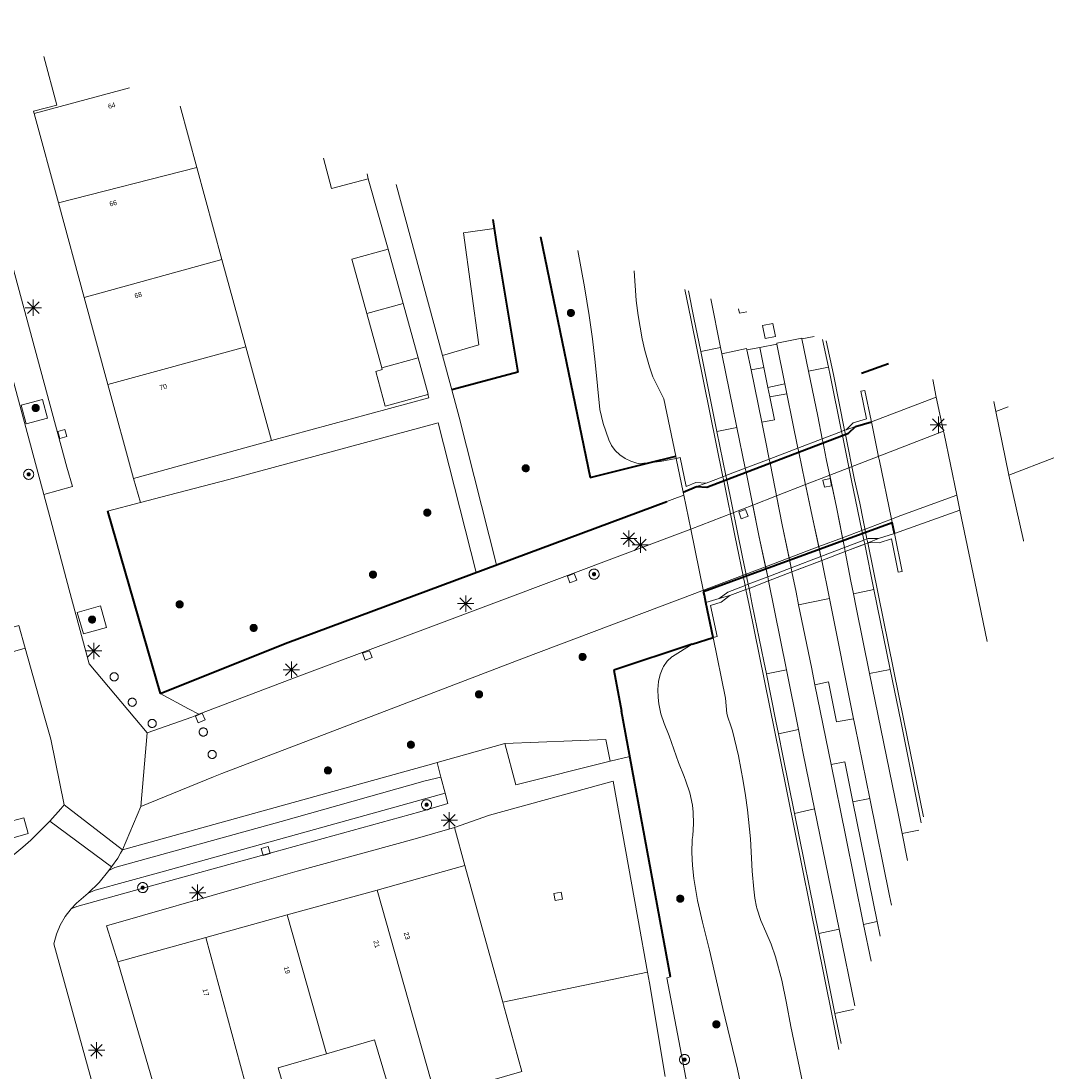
# Model space of a CAD drawing. Header units: metres. Extents: x 135779 to 137489, y 452643 to 455118.
# Tile 489 of 489: x 137425 to 137489, y 454732 to 454796. Entities that reach past the tile are written whole.
import ezdxf
from ezdxf.enums import TextEntityAlignment as Align

# ---------------------------------------------------------------- set-up
doc = ezdxf.new("R2010")
doc.units = ezdxf.units.M
doc.linetypes.add('DGN_Style_4', pattern=[89.853097, 44.898487, -22.449243, 0.056123, -22.449243])
for name, color, linetype, lineweight in [('KTop_BTD_Groenvoorziening', 62, 'Continuous', 13), ('KTop_BTD_Groenvoorziening_gras- en kruidachtigen', 62, 'Continuous', 13), ('KTop_NAR_Huisnummer tijdelijk (t)', 7, 'Continuous', 13), ('KTop_OBD_Brug_dek', 11, 'Continuous', 13), ('KTop_OBD_Brug_landhoofd', 11, 'Continuous', 13), ('KTop_OBW_Overig Plus', 1, 'Continuous', 13), ('KTop_OTD_Gesloten verharding', 15, 'Continuous', 13), ('KTop_OTD_Half verhard', 15, 'Continuous', 13), ('KTop_OTD_Open verharding', 15, 'Continuous', 13), ('KTop_PAL_Afsluitpaal', 222, 'Continuous', 13), ('KTop_PAL_Lichtmast', 40, 'Continuous', 13), ('KTop_PND_Grondvlaksituatie van BAG-pand [tachy]', 1, 'Continuous', 13), ('KTop_PND_Pandscheiding', 40, 'Continuous', 13), ('KTop_PUT_Inspectie- of rioolput', 15, 'Continuous', 13), ('KTop_PUT_Kolk', 15, 'Continuous', 13), ('KTop_SHD_Hek (l)', 15, 'DGN_Style_4', 40), ('KTop_SHD_Muur (l)', 15, 'Continuous', 40), ('KTop_VGO_Boom', 92, 'Continuous', 13), ('KTop_WGD_Fietspad', 40, 'Continuous', 13), ('KTop_WGD_Parkeervlak', 251, 'Continuous', 13), ('KTop_WGD_Rijbaan_Lokale weg', 251, 'Continuous', 13), ('KTop_WGD_Rijbaan_Lokale weg_verkeersdrempel', 40, 'Continuous', 13), ('KTop_WGD_Voetpad', 251, 'Continuous', 13)]:
    doc.layers.add(name, color=color, linetype=linetype, lineweight=lineweight)
doc.styles.add('Style-ROVUCURSIEF', font='ROVUCURSIEF.shx')

# ---------------------------------------------------------------- blocks, each defined once
blk = doc.blocks.new('PAL_Lichtmast')
at = {"layer": 'KTop_PAL_Lichtmast'}
for p, q in [((-0.354, -0.354), (0.354, 0.354)), ((0.354, -0.354), (-0.354, 0.354)), ((0, -0.5), (0, 0.5)), ((-0.5, 0), (0.5, 0))]:
    blk.add_line(p, q, dxfattribs=at)
blk = doc.blocks.new('PAL_Afsluitpaal')
at = {"layer": 'KTop_PAL_Afsluitpaal', "flags": 128}
blk.add_lwpolyline([(0.25, 0), (0.249, 0.026), (0.245, 0.052), (0.238, 0.077), (0.228, 0.102), (0.217, 0.125), (0.202, 0.147), (0.186, 0.167), (0.167, 0.186), (0.147, 0.202), (0.125, 0.217), (0.102, 0.228), (0.077, 0.238), (0.052, 0.245), (0.026, 0.249), (0, 0.25), (-0.026, 0.249), (-0.052, 0.245), (-0.077, 0.238), (-0.102, 0.228), (-0.125, 0.217), (-0.147, 0.202), (-0.167, 0.186), (-0.186, 0.167), (-0.202, 0.147), (-0.217, 0.125), (-0.228, 0.102), (-0.238, 0.077), (-0.245, 0.052), (-0.249, 0.026), (-0.25, 0), (-0.249, -0.026), (-0.245, -0.052), (-0.238, -0.077), (-0.228, -0.102), (-0.217, -0.125), (-0.202, -0.147), (-0.186, -0.167), (-0.167, -0.186), (-0.147, -0.202), (-0.125, -0.217), (-0.102, -0.228), (-0.077, -0.238), (-0.052, -0.245), (-0.026, -0.249), (0, -0.25), (0.026, -0.249), (0.052, -0.245), (0.077, -0.238), (0.102, -0.228), (0.125, -0.217), (0.147, -0.202), (0.167, -0.186), (0.186, -0.167), (0.202, -0.147), (0.217, -0.125), (0.228, -0.102), (0.238, -0.077), (0.245, -0.052), (0.249, -0.026), (0.25, 0)], dxfattribs=at)
blk = doc.blocks.new('PUT_Inspectie-_of_rioolput')
at = {"layer": 'KTop_PUT_Inspectie- of rioolput', "flags": 128}
for points in [[(0.31, 0), (0.308, 0.032), (0.303, 0.064), (0.294, 0.095), (0.283, 0.126), (0.268, 0.155), (0.25, 0.182), (0.23, 0.207), (0.207, 0.23), (0.182, 0.25), (0.154, 0.268), (0.126, 0.283), (0.095, 0.294), (0.064, 0.303), (0.032, 0.308), (0, 0.309), (-0.032, 0.308), (-0.064, 0.303), (-0.096, 0.294), (-0.126, 0.283), (-0.155, 0.268), (-0.182, 0.25), (-0.207, 0.23), (-0.23, 0.207), (-0.25, 0.182), (-0.268, 0.154), (-0.283, 0.126), (-0.294, 0.095), (-0.303, 0.064), (-0.308, 0.032), (-0.309, 0), (-0.308, -0.032), (-0.303, -0.064), (-0.294, -0.096), (-0.283, -0.126), (-0.268, -0.155), (-0.25, -0.182), (-0.23, -0.207), (-0.207, -0.23), (-0.182, -0.25), (-0.155, -0.268), (-0.126, -0.283), (-0.096, -0.294), (-0.064, -0.303), (-0.032, -0.308), (0, -0.309), (0.032, -0.308), (0.064, -0.303), (0.095, -0.294), (0.126, -0.283), (0.155, -0.268), (0.182, -0.25), (0.207, -0.23), (0.23, -0.207), (0.25, -0.182), (0.268, -0.155), (0.283, -0.126), (0.294, -0.096), (0.303, -0.064), (0.308, -0.032), (0.31, 0)], [(0.095, 0), (0.094, 0.009), (0.092, 0.019), (0.09, 0.029), (0.086, 0.038), (0.082, 0.047), (0.076, 0.055), (0.07, 0.063), (0.063, 0.07), (0.055, 0.076), (0.047, 0.082), (0.038, 0.086), (0.029, 0.09), (0.019, 0.092), (0.009, 0.094), (0, 0.094), (-0.01, 0.094), (-0.02, 0.092), (-0.029, 0.09), (-0.039, 0.086), (-0.048, 0.082), (-0.056, 0.076), (-0.064, 0.07), (-0.071, 0.063), (-0.077, 0.055), (-0.082, 0.047), (-0.087, 0.038), (-0.09, 0.029), (-0.093, 0.019), (-0.094, 0.009), (-0.095, 0), (-0.094, -0.01), (-0.093, -0.02), (-0.09, -0.029), (-0.087, -0.039), (-0.082, -0.048), (-0.077, -0.056), (-0.071, -0.064), (-0.064, -0.071), (-0.056, -0.077), (-0.047, -0.082), (-0.039, -0.087), (-0.029, -0.09), (-0.02, -0.093), (-0.01, -0.094), (0, -0.095), (0.009, -0.094), (0.019, -0.093), (0.029, -0.09), (0.038, -0.087), (0.047, -0.082), (0.055, -0.077), (0.063, -0.071), (0.07, -0.064), (0.076, -0.056), (0.082, -0.047), (0.086, -0.039), (0.09, -0.029), (0.092, -0.02), (0.094, -0.01), (0.095, 0)], [(0.035, 0), (0.034, 0.003), (0.034, 0.007), (0.033, 0.01), (0.031, 0.014), (0.03, 0.017), (0.028, 0.02), (0.026, 0.023), (0.023, 0.026), (0.02, 0.028), (0.017, 0.03), (0.014, 0.031), (0.01, 0.033), (0.007, 0.034), (0.003, 0.034), (0, 0.034), (-0.004, 0.034), (-0.007, 0.034), (-0.011, 0.033), (-0.014, 0.031), (-0.018, 0.03), (-0.021, 0.028), (-0.023, 0.026), (-0.026, 0.023), (-0.028, 0.02), (-0.03, 0.017), (-0.032, 0.014), (-0.033, 0.01), (-0.034, 0.007), (-0.035, 0.003), (-0.035, 0), (-0.035, -0.004), (-0.034, -0.007), (-0.033, -0.011), (-0.032, -0.014), (-0.03, -0.018), (-0.028, -0.021), (-0.026, -0.023), (-0.023, -0.026), (-0.021, -0.028), (-0.017, -0.03), (-0.014, -0.032), (-0.011, -0.033), (-0.007, -0.034), (-0.004, -0.035), (0, -0.035), (0.003, -0.035), (0.007, -0.034), (0.01, -0.033), (0.014, -0.032), (0.017, -0.03), (0.02, -0.028), (0.023, -0.026), (0.026, -0.023), (0.028, -0.021), (0.03, -0.017), (0.031, -0.014), (0.033, -0.011), (0.034, -0.007), (0.034, -0.004), (0.035, 0)], [(0.01, 0.02), (0.007, 0.02), (0.005, 0.021), (0.003, 0.022), (0.001, 0.022), (-0.001, 0.022), (-0.004, 0.022), (-0.006, 0.021), (-0.008, 0.02), (-0.01, 0.019), (-0.012, 0.018), (-0.014, 0.017), (-0.016, 0.015), (-0.017, 0.013), (-0.019, 0.012), (-0.02, 0.009), (-0.021, 0.007), (-0.022, 0.005), (-0.022, 0.003), (-0.022, 0.001), (-0.022, -0.001), (-0.022, -0.004), (-0.022, -0.006), (-0.021, -0.008), (-0.02, -0.01), (-0.019, -0.012), (-0.017, -0.014), (-0.016, -0.016), (-0.014, -0.017), (-0.012, -0.019), (-0.01, -0.02), (-0.008, -0.021), (-0.006, -0.022), (-0.003, -0.022), (-0.001, -0.022), (0.001, -0.022), (0.003, -0.022), (0.005, -0.022), (0.008, -0.021), (0.01, -0.02), (0.012, -0.019), (0.014, -0.017), (0.015, -0.016), (0.017, -0.014), (0.018, -0.012), (0.02, -0.01), (0.02, -0.008), (0.021, -0.006), (0.022, -0.003), (0.022, -0.001), (0.022, 0.001), (0.022, 0.003), (0.021, 0.005), (0.02, 0.008), (0.019, 0.01), (0.018, 0.012), (0.017, 0.014), (0.015, 0.015), (0.013, 0.017), (0.012, 0.018), (0.01, 0.02)]]:
    blk.add_lwpolyline(points, dxfattribs=at)
blk = doc.blocks.new('PUT_Kolk')
at = {"layer": 'KTop_PUT_Kolk', "flags": 128}
blk.add_lwpolyline([(0.225, -0.225), (0.225, 0.225), (-0.225, 0.225), (-0.225, -0.225), (0.225, -0.225)], dxfattribs=at)
blk = doc.blocks.new('VGO_Boom')
at = {"layer": 'KTop_VGO_Boom', "flags": 128}
for points in [[(0.215, 0), (0.214, 0.022), (0.21, 0.045), (0.204, 0.066), (0.196, 0.087), (0.186, 0.108), (0.174, 0.126), (0.16, 0.144), (0.144, 0.16), (0.126, 0.174), (0.107, 0.186), (0.087, 0.196), (0.066, 0.204), (0.045, 0.21), (0.022, 0.214), (-0.001, 0.215), (-0.023, 0.214), (-0.045, 0.21), (-0.067, 0.204), (-0.088, 0.196), (-0.108, 0.186), (-0.127, 0.174), (-0.144, 0.16), (-0.16, 0.144), (-0.174, 0.126), (-0.187, 0.107), (-0.197, 0.087), (-0.205, 0.066), (-0.211, 0.045), (-0.214, 0.022), (-0.215, -0.001), (-0.214, -0.023), (-0.211, -0.045), (-0.205, -0.067), (-0.197, -0.088), (-0.187, -0.108), (-0.174, -0.127), (-0.16, -0.144), (-0.144, -0.16), (-0.127, -0.174), (-0.108, -0.187), (-0.088, -0.197), (-0.067, -0.205), (-0.045, -0.211), (-0.023, -0.214), (0, -0.215), (0.022, -0.214), (0.045, -0.211), (0.066, -0.205), (0.087, -0.197), (0.108, -0.187), (0.126, -0.174), (0.144, -0.16), (0.16, -0.144), (0.174, -0.127), (0.186, -0.108), (0.196, -0.088), (0.204, -0.067), (0.21, -0.045), (0.214, -0.023), (0.215, -0.001)], [(0.155, 0), (0.154, 0.016), (0.152, 0.032), (0.147, 0.048), (0.142, 0.063), (0.134, 0.078), (0.125, 0.091), (0.115, 0.104), (0.104, 0.115), (0.091, 0.125), (0.077, 0.134), (0.063, 0.142), (0.048, 0.147), (0.032, 0.152), (0.016, 0.154), (-0.001, 0.155), (-0.017, 0.154), (-0.033, 0.152), (-0.048, 0.147), (-0.064, 0.142), (-0.078, 0.134), (-0.092, 0.125), (-0.104, 0.115), (-0.116, 0.104), (-0.126, 0.091), (-0.135, 0.077), (-0.142, 0.063), (-0.148, 0.048), (-0.152, 0.032), (-0.155, 0.016), (-0.155, -0.001), (-0.155, -0.017), (-0.152, -0.033), (-0.148, -0.048), (-0.142, -0.064), (-0.135, -0.078), (-0.126, -0.092), (-0.116, -0.104), (-0.104, -0.116), (-0.092, -0.126), (-0.078, -0.135), (-0.064, -0.142), (-0.048, -0.148), (-0.033, -0.152), (-0.017, -0.155), (0, -0.155), (0.016, -0.155), (0.032, -0.152), (0.048, -0.148), (0.063, -0.142), (0.078, -0.135), (0.091, -0.126), (0.104, -0.116), (0.115, -0.104), (0.125, -0.092), (0.134, -0.078), (0.142, -0.064), (0.147, -0.048), (0.152, -0.033), (0.154, -0.017), (0.155, -0.001)], [(0.095, 0), (0.094, 0.01), (0.093, 0.02), (0.09, 0.029), (0.087, 0.039), (0.082, 0.048), (0.077, 0.056), (0.071, 0.064), (0.064, 0.071), (0.056, 0.077), (0.047, 0.082), (0.039, 0.087), (0.029, 0.09), (0.02, 0.093), (0.01, 0.094), (-0.001, 0.095), (-0.01, 0.094), (-0.02, 0.093), (-0.03, 0.09), (-0.039, 0.087), (-0.048, 0.082), (-0.056, 0.077), (-0.064, 0.071), (-0.071, 0.064), (-0.077, 0.056), (-0.083, 0.047), (-0.087, 0.039), (-0.091, 0.029), (-0.093, 0.02), (-0.095, 0.01), (-0.095, -0.001), (-0.095, -0.01), (-0.093, -0.02), (-0.091, -0.03), (-0.087, -0.039), (-0.083, -0.048), (-0.077, -0.056), (-0.071, -0.064), (-0.064, -0.071), (-0.056, -0.077), (-0.048, -0.083), (-0.039, -0.087), (-0.03, -0.091), (-0.02, -0.093), (-0.01, -0.095), (0, -0.095), (0.01, -0.095), (0.02, -0.093), (0.029, -0.091), (0.039, -0.087), (0.048, -0.083), (0.056, -0.077), (0.064, -0.071), (0.071, -0.064), (0.077, -0.056), (0.082, -0.048), (0.087, -0.039), (0.09, -0.03), (0.093, -0.02), (0.094, -0.01), (0.095, -0.001)], [(0.035, 0), (0.035, 0.004), (0.034, 0.007), (0.033, 0.011), (0.032, 0.014), (0.03, 0.018), (0.028, 0.021), (0.026, 0.023), (0.023, 0.026), (0.021, 0.028), (0.017, 0.03), (0.014, 0.032), (0.011, 0.033), (0.007, 0.034), (0.004, 0.035), (-0.001, 0.035), (-0.004, 0.035), (-0.008, 0.034), (-0.011, 0.033), (-0.015, 0.032), (-0.018, 0.03), (-0.021, 0.028), (-0.024, 0.026), (-0.027, 0.023), (-0.029, 0.021), (-0.031, 0.017), (-0.032, 0.014), (-0.034, 0.011), (-0.035, 0.007), (-0.035, 0.004), (-0.035, -0.001), (-0.035, -0.004), (-0.035, -0.008), (-0.034, -0.011), (-0.032, -0.015), (-0.031, -0.018), (-0.029, -0.021), (-0.027, -0.024), (-0.024, -0.027), (-0.021, -0.029), (-0.018, -0.031), (-0.015, -0.032), (-0.011, -0.034), (-0.008, -0.035), (-0.004, -0.035), (0, -0.035), (0.004, -0.035), (0.007, -0.035), (0.011, -0.034), (0.014, -0.032), (0.018, -0.031), (0.021, -0.029), (0.023, -0.027), (0.026, -0.024), (0.028, -0.021), (0.03, -0.018), (0.032, -0.015), (0.033, -0.011), (0.034, -0.008), (0.035, -0.004), (0.035, 0)]]:
    blk.add_lwpolyline(points, dxfattribs=at)

msp = doc.modelspace()

# ---------------------------------------------------------------- linework, layer by layer
at = {"layer": 'KTop_BTD_Groenvoorziening', "flags": 128}
for points in [[(137454.08, 454784.196), (137454.165, 454783.647)], [(137454.165, 454783.647), (137452.286, 454783.376), (137453.232, 454776.507), (137450.989, 454775.863)], [(137451.559, 454773.756), (137455.61, 454774.846), (137454.352, 454782.446), (137454.165, 454783.647)], [(137463.648, 454769.274), (137460.061, 454768.371), (137457.002, 454783.134)], [(137459.29, 454782.302), (137459.71, 454780.077), (137459.991, 454778.321), (137460.187, 454776.882), (137460.351, 454775.44), (137460.641, 454772.551), (137460.84, 454771.691), (137461.193, 454770.688), (137461.359, 454770.34), (137461.591, 454770.031), (137461.875, 454769.766), (137462.196, 454769.548), (137462.544, 454769.377), (137462.911, 454769.251), (137463.021, 454769.231), (137463.648, 454769.274)], [(137465.328, 454769.548), (137465.299, 454769.69), (137464.576, 454773.201), (137463.903, 454774.551), (137463.695, 454775.157), (137463.412, 454776.173), (137463.25, 454776.881), (137462.991, 454778.311), (137462.875, 454779.236), (137462.754, 454781.044)], [(137468.049, 454776.351), (137466.834, 454776.104)], [(137470.701, 454775.128), (137470.452, 454776.357)], [(137469.921, 454774.97), (137470.701, 454775.128)], [(137470.701, 454775.128), (137470.949, 454773.903)], [(137474.669, 454775.141), (137473.448, 454774.897)], [(137471.997, 454774.129), (137470.949, 454773.903)], [(137470.949, 454773.903), (137471.068, 454773.315)], [(137477.304, 454771.791), (137477.289, 454771.865), (137476.908, 454773.713), (137476.663, 454773.663), (137477.013, 454771.965), (137476.19, 454771.72), (137475.761, 454771.306), (137475.661, 454771.268)], [(137471.068, 454773.315), (137471.352, 454771.918), (137470.584, 454771.761)], [(137471.068, 454773.315), (137472.121, 454773.51)], [(137477.083, 454764.359), (137477.122, 454764.374), (137477.151, 454764.385), (137477.746, 454764.626), (137478.717, 454764.938), (137478.579, 454765.607), (137478.536, 454765.816), (137477.775, 454769.507), (137477.766, 454769.548), (137477.304, 454771.791), (137476.32, 454771.498), (137475.761, 454771.306), (137475.661, 454771.268)], [(137467.829, 454771.202), (137469.051, 454771.45)], [(137475.472, 454771.196), (137474.288, 454770.744)], [(137475.472, 454771.196), (137474.288, 454770.744)], [(137474.288, 454770.744), (137474.337, 454770.495), (137474.532, 454769.516), (137475.164, 454766.555), (137475.645, 454764.077), (137475.694, 454763.828)], [(137472.795, 454770.174), (137471.04, 454769.503)], [(137472.795, 454770.174), (137471.04, 454769.503)], [(137474.259, 454763.279), (137474.209, 454763.528), (137473.66, 454766.002), (137473.212, 454768.129), (137472.845, 454769.925), (137472.795, 454770.174)], [(137463.648, 454769.274), (137464.342, 454769.361), (137465.328, 454769.548)], [(137468.199, 454768.418), (137467.169, 454768.025), (137466.541, 454768.065), (137465.941, 454767.815), (137465.573, 454769.598), (137465.328, 454769.548)], [(137465.328, 454769.548), (137465.757, 454767.467)], [(137471.04, 454769.503), (137471.089, 454769.254), (137471.837, 454765.47), (137472.376, 454762.827), (137472.427, 454762.579)], [(137468.199, 454768.418), (137467.169, 454768.025), (137466.583, 454767.812), (137465.757, 454767.467), (137465.794, 454767.285), (137466.222, 454765.209), (137467.009, 454761.387), (137467.059, 454761.144), (137467.15, 454760.703), (137467.969, 454760.945), (137468.629, 454761.127), (137469.607, 454761.501)], [(137469.564, 454768.94), (137468.381, 454768.491)], [(137469.564, 454768.94), (137468.381, 454768.491)], [(137470.992, 454762.03), (137470.942, 454762.279), (137470.398, 454764.818), (137469.615, 454768.692), (137469.564, 454768.94)], [(137478.717, 454764.938), (137482.734, 454766.377)], [(137477.083, 454764.359), (137477.122, 454764.374), (137477.151, 454764.385), (137477.783, 454764.375), (137478.528, 454764.615), (137478.951, 454762.565), (137479.196, 454762.616), (137478.717, 454764.938)], [(137475.694, 454763.828), (137476.894, 454764.287)], [(137475.694, 454763.828), (137476.717, 454764.219), (137476.894, 454764.287)], [(137472.427, 454762.579), (137474.259, 454763.279)], [(137472.427, 454762.579), (137474.17, 454763.245), (137474.259, 454763.279)], [(137469.796, 454761.573), (137470.992, 454762.03)], [(137469.796, 454761.573), (137470.576, 454761.871), (137470.992, 454762.03)], [(137467.59, 454758.565), (137467.835, 454758.615), (137467.441, 454760.528), (137468.083, 454760.718), (137468.629, 454761.127), (137469.607, 454761.501)], [(137477.462, 454761.495), (137476.196, 454761.244)], [(137472.839, 454760.561), (137474.631, 454760.923), (137474.729, 454760.943)], [(137466.306, 454758.142), (137461.511, 454756.56), (137461.553, 454756.328), (137461.969, 454754.042), (137462.482, 454751.265)], [(137466.306, 454758.142), (137465.097, 454757.39), (137465.068, 454757.368), (137464.779, 454757.096), (137464.551, 454756.771), (137464.511, 454756.697), (137464.342, 454756.285), (137464.25, 454755.85), (137464.213, 454755.366), (137464.221, 454754.881), (137464.263, 454754.477), (137464.393, 454753.871), (137464.6, 454753.287), (137464.904, 454752.526), (137465.47, 454750.881), (137465.81, 454750.027), (137465.922, 454749.752), (137466.16, 454749.017), (137466.321, 454748.261), (137466.374, 454747.842), (137466.4, 454747.128), (137466.347, 454746.416), (137466.317, 454746.159), (137466.279, 454745.365), (137466.321, 454744.571), (137466.416, 454743.78), (137466.643, 454742.428), (137466.948, 454741.091), (137467.376, 454739.375), (137468.196, 454735.788), (137469.094, 454732.073), (137469.481, 454730.201)], [(137467.59, 454758.565), (137466.306, 454758.142)], [(137473.629, 454728.645), (137472.361, 454734.697), (137472.097, 454736.128), (137471.809, 454737.534), (137471.431, 454738.961), (137471.163, 454739.738), (137470.829, 454740.49), (137470.519, 454741.203), (137470.283, 454741.943), (137470.261, 454742.031), (137470.15, 454742.57), (137470.084, 454743.116), (137469.991, 454744.211), (137469.881, 454746.211), (137469.696, 454747.985), (137469.579, 454748.87), (137469.441, 454749.751), (137469.142, 454751.293), (137468.781, 454752.821), (137468.691, 454753.129), (137468.496, 454753.661), (137468.441, 454753.9), (137468.357, 454754.843), (137467.59, 454758.565)], [(137470.859, 454756.332), (137472.089, 454756.579)], [(137477.189, 454756.338), (137478.458, 454756.594)], [(137473.839, 454755.658), (137474.669, 454755.827), (137475.167, 454753.376), (137476.211, 454753.576)], [(137471.605, 454752.653), (137472.831, 454752.902)], [(137474.838, 454750.757), (137475.674, 454750.927), (137476.171, 454748.475)], [(137477.2, 454748.684), (137476.171, 454748.475)], [(137476.171, 454748.475), (137477.664, 454741.124)], [(137473.819, 454748.039), (137472.596, 454747.749)], [(137480.205, 454746.741), (137479.187, 454746.535)], [(137477.664, 454741.124), (137476.826, 454740.953)], [(137477.843, 454740.241), (137477.664, 454741.124)], [(137475.322, 454740.669), (137474.079, 454740.396)], [(137475.069, 454735.492), (137475.872, 454735.664), (137476.206, 454735.736)]]:
    msp.add_lwpolyline(points, dxfattribs=at)
at = {"layer": 'KTop_BTD_Groenvoorziening_gras- en kruidachtigen', "flags": 128}
msp.add_lwpolyline([(137467.15, 454760.703), (137467.59, 454758.565)], dxfattribs=at)
at = {"layer": 'KTop_OBD_Brug_dek', "flags": 128}
for points in [[(137474.288, 454770.744), (137472.795, 454770.174)], [(137471.04, 454769.503), (137469.564, 454768.94)], [(137474.259, 454763.279), (137475.694, 454763.828)], [(137470.992, 454762.03), (137472.427, 454762.579)]]:
    msp.add_lwpolyline(points, dxfattribs=at)
at = {"layer": 'KTop_OBD_Brug_landhoofd', "flags": 128}
for points in [[(137474.288, 454770.744), (137472.795, 454770.174)], [(137472.845, 454769.925), (137474.337, 454770.495)], [(137471.04, 454769.503), (137469.564, 454768.94)], [(137469.615, 454768.692), (137471.089, 454769.254)], [(137474.259, 454763.279), (137475.694, 454763.828)], [(137470.992, 454762.03), (137472.427, 454762.579)]]:
    msp.add_lwpolyline(points, dxfattribs=at)
at = {"layer": 'KTop_OBW_Overig Plus', "flags": 128}
for points in [[(137450.096, 454773.474), (137450.112, 454773.478), (137449.501, 454775.711)], [(137447.271, 454775.101), (137447.3, 454774.994), (137446.903, 454774.885), (137447.484, 454772.76), (137450.096, 454773.474)]]:
    msp.add_lwpolyline(points, dxfattribs=at)
at = {"layer": 'KTop_OTD_Gesloten verharding', "flags": 128}
for points in [[(137468.199, 454768.418), (137466.22, 454778.128), (137465.856, 454779.916)], [(137466.076, 454779.836), (137466.416, 454778.168), (137466.834, 454776.104)], [(137474.669, 454775.141), (137474.308, 454776.845)], [(137474.53, 454776.764), (137474.969, 454774.688), (137475.661, 454771.268)], [(137466.834, 454776.104), (137467.829, 454771.202)], [(137475.472, 454771.196), (137474.773, 454774.648), (137474.669, 454775.141)], [(137467.829, 454771.202), (137468.381, 454768.491)], [(137475.661, 454771.268), (137475.472, 454771.196)], [(137475.661, 454771.268), (137475.472, 454771.196)], [(137476.894, 454764.287), (137476.844, 454764.535), (137476.08, 454768.186), (137475.522, 454770.947), (137475.472, 454771.196)], [(137475.661, 454771.268), (137475.711, 454771.02), (137476.276, 454768.227), (137476.589, 454766.791), (137477.033, 454764.608), (137477.083, 454764.359)], [(137468.381, 454768.491), (137468.199, 454768.418)], [(137468.381, 454768.491), (137468.199, 454768.418)], [(137469.607, 454761.501), (137469.556, 454761.749), (137468.934, 454764.813), (137468.249, 454768.17), (137468.199, 454768.418)], [(137468.381, 454768.491), (137468.43, 454768.239), (137469.395, 454763.481), (137469.746, 454761.822), (137469.796, 454761.573)], [(137476.894, 454764.287), (137477.083, 454764.359)], [(137476.894, 454764.287), (137477.083, 454764.359)], [(137477.462, 454761.495), (137476.894, 454764.287)], [(137477.083, 454764.359), (137479.299, 454753.465), (137480.497, 454747.544)], [(137469.607, 454761.501), (137469.796, 454761.573)], [(137469.607, 454761.501), (137469.796, 454761.573)], [(137475.315, 454733.286), (137474.894, 454735.347), (137471.683, 454751.263), (137469.8, 454760.55), (137469.607, 454761.501)], [(137469.796, 454761.573), (137469.996, 454760.589), (137470.701, 454757.11), (137470.859, 454756.332)], [(137478.458, 454756.594), (137477.462, 454761.495)], [(137470.859, 454756.332), (137471.447, 454753.431), (137471.605, 454752.653)], [(137480.365, 454747.182), (137479.103, 454753.425), (137478.458, 454756.594)], [(137471.605, 454752.653), (137471.879, 454751.303), (137472.596, 454747.749)], [(137472.596, 454747.749), (137474.079, 454740.396)], [(137474.079, 454740.396), (137475.069, 454735.492)], [(137475.069, 454735.492), (137475.09, 454735.387), (137475.446, 454733.646)]]:
    msp.add_lwpolyline(points, dxfattribs=at)
at = {"layer": 'KTop_OTD_Half verhard', "flags": 128}
msp.add_lwpolyline([(137454.82, 454752.051), (137461.012, 454752.3), (137461.288, 454750.968)], dxfattribs=at)
at = {"layer": 'KTop_OTD_Open verharding', "flags": 128}
for points in [[(137478.536, 454765.816), (137478.579, 454765.607), (137478.717, 454764.938)], [(137478.717, 454764.938), (137477.746, 454764.626), (137477.107, 454764.636), (137477.033, 454764.608), (137476.844, 454764.535), (137475.645, 454764.077)], [(137475.645, 454764.077), (137474.209, 454763.528)], [(137474.209, 454763.528), (137472.376, 454762.827)], [(137472.376, 454762.827), (137470.942, 454762.279)], [(137470.942, 454762.279), (137469.746, 454761.822), (137469.556, 454761.749), (137468.507, 454761.348), (137467.969, 454760.945), (137467.15, 454760.703)], [(137467.15, 454760.703), (137467.059, 454761.144), (137466.995, 454761.453)], [(137431.369, 454745.52), (137450.458, 454750.836), (137450.673, 454750.896)], [(137450.885, 454749.99), (137449.933, 454749.754), (137441.104, 454747.273), (137430.901, 454744.445), (137430.531, 454744.251)], [(137429.268, 454742.86), (137429.696, 454743.064), (137433.564, 454744.127), (137440.562, 454746.064), (137446.231, 454747.644), (137451.157, 454749.002)], [(137451.724, 454746.894), (137452.37, 454744.56)], [(137454.69, 454736.182), (137463.57, 454738.013)]]:
    msp.add_lwpolyline(points, dxfattribs=at)
at = {"layer": 'KTop_PND_Grondvlaksituatie van BAG-pand [tachy]', "flags": 128}
for points in [[(137426.543, 454794.202), (137427.341, 454791.221), (137425.901, 454790.851), (137425.942, 454790.702)], [(137435.931, 454787.386), (137434.9, 454791.165)], [(137425.942, 454790.702), (137427.436, 454785.22)], [(137443.687, 454787.972), (137444.181, 454786.101), (137446.444, 454786.7)], [(137437.467, 454781.753), (137435.931, 454787.386)], [(137446.444, 454786.7), (137446.363, 454786.999)], [(137427.436, 454785.22), (137429.018, 454779.415)], [(137447.671, 454782.381), (137445.441, 454781.771), (137446.356, 454778.436)], [(137448.585, 454779.048), (137447.671, 454782.381)], [(137438.927, 454776.398), (137437.467, 454781.753)], [(137429.018, 454779.415), (137430.472, 454774.078)], [(137449.501, 454775.711), (137448.585, 454779.048)], [(137446.356, 454778.436), (137447.271, 454775.101)], [(137440.498, 454770.64), (137438.927, 454776.398)], [(137447.271, 454775.101), (137449.501, 454775.711)], [(137430.472, 454774.078), (137432.041, 454768.321)], [(137432.041, 454768.321), (137440.498, 454770.64)], [(137452.37, 454744.56), (137446.98, 454743.064)], [(137452.37, 454744.56), (137453.104, 454741.91), (137454.69, 454736.182)], [(137446.98, 454743.064), (137441.462, 454741.533)], [(137441.462, 454741.533), (137436.486, 454740.153)], [(137436.486, 454740.153), (137431.07, 454738.65)], [(137431.07, 454738.65), (137433.579, 454730.094)], [(137450.556, 454730.402), (137452.68, 454731.01), (137455.87, 454731.923), (137454.738, 454736.01), (137454.69, 454736.182)], [(137443.868, 454733.016), (137446.829, 454733.875), (137448.063, 454729.688), (137450.556, 454730.402)], [(137439.922, 454727.393), (137440.551, 454725.244), (137442.739, 454725.883), (137440.907, 454732.157), (137443.868, 454733.016)]]:
    msp.add_lwpolyline(points, dxfattribs=at)
at = {"layer": 'KTop_PND_Pandscheiding', "flags": 128}
for points in [[(137425.942, 454790.702), (137431.8, 454792.291)], [(137435.931, 454787.386), (137427.436, 454785.22)], [(137429.018, 454779.415), (137437.467, 454781.753)], [(137446.356, 454778.436), (137448.585, 454779.048)], [(137430.472, 454774.078), (137438.927, 454776.398)], [(137450.556, 454730.402), (137446.98, 454743.064)], [(137443.868, 454733.016), (137441.462, 454741.533)], [(137436.486, 454740.153), (137439.922, 454727.393)]]:
    msp.add_lwpolyline(points, dxfattribs=at)
at = {"layer": 'KTop_SHD_Hek (l)', "flags": 128}
for points in [[(137454.08, 454784.196), (137454.165, 454783.647), (137454.352, 454782.446), (137455.61, 454774.846), (137451.559, 454773.756)], [(137457.002, 454783.134), (137460.061, 454768.371), (137463.648, 454769.274)], [(137476.69, 454774.768), (137478.345, 454775.378)], [(137463.648, 454769.274), (137465.299, 454769.69)], [(137430.441, 454766.311), (137433.671, 454755.111), (137441.501, 454758.241), (137465.794, 454767.285)], [(137466.306, 454758.142), (137461.511, 454756.56), (137461.969, 454754.042)], [(137466.306, 454758.142), (137467.59, 454758.565)], [(137463.668, 454744.84), (137461.969, 454754.042)], [(137464.988, 454737.735), (137463.668, 454744.84)]]:
    msp.add_lwpolyline(points, dxfattribs=at)
at = {"layer": 'KTop_SHD_Muur (l)', "flags": 128}
for points in [[(137465.757, 454767.467), (137466.583, 454767.812), (137467.207, 454767.772), (137475.898, 454771.091), (137476.32, 454771.498), (137477.304, 454771.791)], [(137467.009, 454761.387), (137478.579, 454765.607)], [(137478.717, 454764.938), (137478.579, 454765.607)], [(137467.15, 454760.703), (137467.059, 454761.144), (137467.009, 454761.387)], [(137467.59, 454758.565), (137467.15, 454760.703)]]:
    msp.add_lwpolyline(points, dxfattribs=at)
at = {"layer": 'KTop_WGD_Fietspad', "flags": 128}
for points in [[(137481.281, 454773.301), (137481.062, 454774.391)], [(137481.281, 454773.301), (137481.723, 454771.223)], [(137484.93, 454772.427), (137484.807, 454773.03)], [(137484.93, 454772.427), (137485.684, 454772.711)], [(137485.73, 454768.514), (137484.93, 454772.427)], [(137474.746, 454768.514), (137478.726, 454770.058), (137481.723, 454771.223)], [(137481.723, 454771.223), (137481.76, 454771.046), (137482.544, 454767.296)], [(137488.504, 454769.582), (137485.73, 454768.514)], [(137474.746, 454768.514), (137473.253, 454767.935)], [(137485.73, 454768.514), (137486.633, 454764.514), (137486.644, 454764.462)], [(137471.485, 454767.25), (137473.253, 454767.935)], [(137471.485, 454767.25), (137470.021, 454766.682)], [(137482.544, 454767.296), (137479.112, 454766.034), (137478.536, 454765.816)], [(137482.734, 454766.377), (137482.544, 454767.296)], [(137436.041, 454753.851), (137442.181, 454756.181), (137450.276, 454759.206), (137466.222, 454765.209), (137470.021, 454766.682)], [(137484.411, 454758.315), (137483.643, 454761.978), (137482.734, 454766.377)], [(137478.536, 454765.816), (137475.528, 454764.679)], [(137475.528, 454764.679), (137474.076, 454764.13)], [(137474.076, 454764.13), (137472.251, 454763.44)], [(137472.251, 454763.44), (137470.81, 454762.895)], [(137470.81, 454762.895), (137466.995, 454761.453)], [(137466.995, 454761.453), (137466.474, 454761.256), (137455.964, 454757.289), (137443.301, 454752.451), (137437.454, 454750.209), (137436.955, 454750.006), (137432.49, 454748.191)], [(137432.873, 454752.706), (137435.608, 454753.674), (137435.711, 454753.711), (137436.041, 454753.851)]]:
    msp.add_lwpolyline(points, dxfattribs=at)
at = {"layer": 'KTop_WGD_Parkeervlak', "flags": 128}
msp.add_lwpolyline([(137425.158, 454772.804), (137425.465, 454771.674), (137426.755, 454772.024), (137426.448, 454773.154), (137425.158, 454772.804)], dxfattribs=at)
at = {"layer": 'KTop_WGD_Rijbaan_Lokale weg', "flags": 128}
for points in [[(137419.303, 454794.198), (137426.531, 454767.331)], [(137432.873, 454752.706), (137429.315, 454756.944), (137428.097, 454761.49), (137427.04, 454765.434), (137426.531, 454767.331)], [(137425.402, 454757.907), (137425.014, 454759.285)], [(137425.402, 454757.907), (137426.569, 454753.754), (137426.974, 454752.312), (137427.79, 454748.281)], [(137432.49, 454748.191), (137432.873, 454752.706)], [(137427.79, 454748.281), (137431.369, 454745.52)], [(137432.49, 454748.191), (137431.369, 454745.52)], [(137426.911, 454747.291), (137425.741, 454746.121), (137425.254, 454745.691), (137424.751, 454745.281), (137424.285, 454744.928), (137423.801, 454744.601), (137423.174, 454744.242), (137422.521, 454743.931), (137421.348, 454743.506)], [(137430.694, 454744.483), (137426.911, 454747.291)], [(137430.531, 454744.251), (137429.929, 454743.529), (137429.268, 454742.86)], [(137430.694, 454744.483), (137430.531, 454744.251)], [(137429.268, 454742.86), (137428.552, 454742.25), (137428.217, 454741.909)], [(137437.468, 454702.61), (137434.874, 454712.02), (137429.713, 454730.492), (137427.161, 454739.756), (137427.157, 454739.771), (137427.313, 454740.354), (137427.544, 454740.911), (137427.847, 454741.432), (137428.217, 454741.909)]]:
    msp.add_lwpolyline(points, dxfattribs=at)
at = {"layer": 'KTop_WGD_Rijbaan_Lokale weg_verkeersdrempel', "flags": 128}
for points in [[(137427.79, 454748.281), (137427.572, 454748.035), (137426.911, 454747.291)], [(137431.369, 454745.52), (137431.25, 454745.322), (137431.07, 454745.022), (137430.694, 454744.483)]]:
    msp.add_lwpolyline(points, dxfattribs=at)
at = {"layer": 'KTop_WGD_Voetpad', "flags": 128}
for points in [[(137426.531, 454767.331), (137428.291, 454767.831), (137427.951, 454769.011), (137422.311, 454789.841), (137421.891, 454791.331), (137420.54, 454796.383)], [(137446.444, 454786.7), (137447.671, 454782.381)], [(137448.148, 454786.351), (137450.989, 454775.863)], [(137468.049, 454776.351), (137467.45, 454779.337)], [(137469.161, 454778.715), (137469.215, 454778.448), (137469.654, 454778.536)], [(137471.255, 454777.827), (137470.63, 454777.701), (137470.779, 454776.899), (137471.416, 454777.027), (137471.255, 454777.827)], [(137473.045, 454776.877), (137473.034, 454776.932), (137471.496, 454776.625), (137471.509, 454776.56)], [(137473.789, 454777.033), (137473.045, 454776.877)], [(137473.045, 454776.877), (137473.448, 454774.897)], [(137468.128, 454775.958), (137468.049, 454776.351)], [(137469.665, 454776.205), (137469.649, 454776.288), (137468.128, 454775.958)], [(137470.452, 454776.357), (137469.665, 454776.205)], [(137469.665, 454776.205), (137469.921, 454774.97)], [(137471.509, 454776.56), (137470.452, 454776.357)], [(137471.997, 454774.129), (137471.509, 454776.56)], [(137450.989, 454775.863), (137451.559, 454773.756)], [(137469.051, 454771.45), (137468.128, 454775.958)], [(137469.921, 454774.97), (137470.584, 454771.761)], [(137473.448, 454774.897), (137474.01, 454772.14), (137474.288, 454770.744)], [(137451.559, 454773.756), (137452.013, 454772.081), (137454.307, 454763.008)], [(137472.121, 454773.51), (137471.997, 454774.129)], [(137450.096, 454773.474), (137450.152, 454773.263), (137440.498, 454770.64)], [(137472.795, 454770.174), (137472.466, 454771.787), (137472.121, 454773.51)], [(137477.304, 454771.791), (137481.281, 454773.301)], [(137453.056, 454762.543), (137450.733, 454771.733), (137437.881, 454768.241), (137434.193, 454767.285), (137432.476, 454766.839)], [(137470.584, 454771.761), (137470.794, 454770.746), (137471.04, 454769.503)], [(137474.337, 454770.495), (137475.898, 454771.091), (137476.32, 454771.498), (137477.304, 454771.791)], [(137469.564, 454768.94), (137469.051, 454771.45)], [(137474.337, 454770.495), (137474.337, 454770.495), (137474.288, 454770.744)], [(137471.089, 454769.254), (137472.845, 454769.925)], [(137472.795, 454770.174), (137472.845, 454769.925)], [(137471.089, 454769.254), (137471.04, 454769.503)], [(137465.757, 454767.467), (137466.583, 454767.812), (137467.207, 454767.772), (137468.249, 454768.17), (137469.615, 454768.692)], [(137469.564, 454768.94), (137469.615, 454768.692), (137469.615, 454768.692)], [(137475.528, 454764.679), (137475.164, 454766.555), (137474.746, 454768.514)], [(137432.041, 454768.321), (137432.476, 454766.839)], [(137473.253, 454767.935), (137473.66, 454766.002), (137474.076, 454764.13)], [(137454.307, 454763.008), (137465.794, 454767.285), (137465.757, 454767.467)], [(137472.251, 454763.44), (137471.837, 454765.47), (137471.485, 454767.25)], [(137432.476, 454766.839), (137430.441, 454766.311), (137433.671, 454755.111)], [(137470.021, 454766.682), (137470.398, 454764.818), (137470.81, 454762.895)], [(137475.645, 454764.077), (137475.528, 454764.679)], [(137474.076, 454764.13), (137474.209, 454763.528)], [(137475.694, 454763.828), (137475.645, 454764.077)], [(137472.376, 454762.827), (137472.251, 454763.44)], [(137474.209, 454763.528), (137474.259, 454763.279)], [(137474.729, 454760.943), (137474.259, 454763.279)], [(137475.694, 454763.828), (137476.045, 454762.022), (137476.196, 454761.244)], [(137454.307, 454763.008), (137453.195, 454762.594), (137453.056, 454762.543)], [(137470.81, 454762.895), (137470.942, 454762.279)], [(137472.427, 454762.579), (137472.376, 454762.827)], [(137433.671, 454755.111), (137441.501, 454758.241), (137453.056, 454762.543)], [(137470.942, 454762.279), (137470.992, 454762.03)], [(137472.089, 454756.579), (137470.992, 454762.03)], [(137472.427, 454762.579), (137472.68, 454761.339), (137472.839, 454760.561)], [(137476.211, 454753.576), (137474.729, 454760.943)], [(137476.196, 454761.244), (137476.359, 454760.4), (137477.189, 454756.338)], [(137428.592, 454760.1), (137428.966, 454758.776), (137430.388, 454759.177), (137430.015, 454760.502), (137428.592, 454760.1)], [(137472.839, 454760.561), (137473.62, 454756.73), (137473.839, 454755.658)], [(137425.014, 454759.285), (137423.648, 454758.9), (137424.036, 454757.522), (137425.402, 454757.907)], [(137472.831, 454752.902), (137472.089, 454756.579)], [(137477.189, 454756.338), (137478.921, 454747.856), (137479.187, 454746.535)], [(137473.839, 454755.658), (137474.838, 454750.757)], [(137433.671, 454755.111), (137435.422, 454754.18), (137436.041, 454753.851)], [(137477.2, 454748.684), (137476.307, 454753.098), (137476.211, 454753.576)], [(137473.819, 454748.039), (137473.124, 454751.448), (137472.831, 454752.902)], [(137450.673, 454750.896), (137454.82, 454752.051)], [(137454.82, 454752.051), (137455.494, 454749.526), (137461.288, 454750.968)], [(137461.288, 454750.968), (137462.482, 454751.265)], [(137462.482, 454751.265), (137463.668, 454744.84), (137464.988, 454737.735), (137464.759, 454737.672), (137465.656, 454732.951), (137466.168, 454730.225)], [(137450.885, 454749.99), (137450.673, 454750.896)], [(137474.838, 454750.757), (137475.719, 454746.437), (137476.826, 454740.953)], [(137451.157, 454749.002), (137450.885, 454749.99)], [(137463.57, 454738.013), (137462.978, 454741.339), (137461.46, 454749.733), (137453.867, 454747.66), (137451.724, 454746.894)], [(137428.217, 454741.909), (137428.553, 454742.054), (137432.092, 454743.025), (137440.701, 454745.413), (137449.601, 454747.868), (137451.33, 454748.38), (137451.157, 454749.002)], [(137478.527, 454742.125), (137478.407, 454742.716), (137477.2, 454748.684)], [(137475.322, 454740.669), (137473.819, 454748.039)], [(137425.318, 454747.497), (137424.238, 454747.198), (137424.505, 454746.232), (137425.585, 454746.531), (137425.318, 454747.497)], [(137431.07, 454738.65), (137430.375, 454740.871), (137439.067, 454743.371), (137442.069, 454744.212), (137449.322, 454746.201), (137451.724, 454746.894)], [(137479.187, 454746.535), (137479.523, 454744.866)], [(137476.826, 454740.953), (137477.281, 454738.696)], [(137476.284, 454735.95), (137475.322, 454740.669)], [(137463.57, 454738.013), (137463.684, 454737.374), (137464.656, 454731.629)]]:
    msp.add_lwpolyline(points, dxfattribs=at)

# ---------------------------------------------------------------- block references
at = {"layer": 'KTop_PAL_Afsluitpaal'}
for p in [(137430.852, 454756.143), (137431.963, 454754.583), (137433.183, 454753.283), (137436.322, 454752.757), (137436.866, 454751.381)]:
    msp.add_blockref('PAL_Afsluitpaal', p, dxfattribs=at)
at = {"layer": 'KTop_PAL_Lichtmast'}
for p in [(137425.892, 454778.792), (137481.412, 454771.615), (137462.424, 454764.625), (137463.135, 454764.243), (137452.416, 454760.634), (137429.602, 454757.732), (137441.725, 454756.578), (137451.411, 454747.34), (137435.971, 454742.9), (137429.771, 454733.23)]:
    msp.add_blockref('PAL_Lichtmast', p, dxfattribs=at)
at = {"layer": 'KTop_PUT_Inspectie- of rioolput'}
for p, rotation in [((137425.608, 454768.568), 15.05770415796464), ((137460.291, 454762.442), 110.6292505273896), ((137450.016, 454748.296), 286.4953346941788), ((137432.602, 454743.212), 285.5031703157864), ((137465.843, 454732.66), 190.6374206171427)]:
    msp.add_blockref('PUT_Inspectie-_of_rioolput', p, dxfattribs=dict(at, rotation=rotation))
at = {"layer": 'KTop_PUT_Kolk'}
for p, rotation in [((137427.676, 454771.039), 195.1503307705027), ((137474.594, 454768.039), 12.04849752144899), ((137469.453, 454766.129), 111.1960887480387), ((137458.943, 454762.198), 110.6292505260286), ((137446.386, 454757.457), 110.490085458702), ((137436.131, 454753.62), 112.9887168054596), ((137440.143, 454745.459), 285.5031703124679), ((137458.093, 454742.676), 10.25077685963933)]:
    msp.add_blockref('PUT_Kolk', p, dxfattribs=dict(at, rotation=rotation))
at = {"layer": 'KTop_VGO_Boom'}
for p in [(137458.869, 454778.472), (137426.04, 454772.64), (137456.1, 454768.939), (137450.06, 454766.219), (137446.73, 454762.419), (137434.87, 454760.589), (137429.5, 454759.66), (137439.41, 454759.149), (137459.585, 454757.369), (137453.235, 454755.069), (137449.055, 454751.979), (137443.965, 454750.399), (137465.575, 454742.532), (137467.794, 454734.822)]:
    msp.add_blockref('VGO_Boom', p, dxfattribs=at)

# ---------------------------------------------------------------- texts
at = {"layer": 'KTop_NAR_Huisnummer tijdelijk (t)', "style": 'Style-ROVUCURSIEF'}
for s, rotation, p in [('64', 15.1, (137430.477, 454791.133)), ('66', 15.2, (137430.571, 454785.14)), ('68', 15.2, (137432.106, 454779.506)), ('70', 15.2, (137433.641, 454773.873)), ('23', 285.3, (137448.755, 454740.481)), ('21', 285.3, (137446.893, 454739.971)), ('19', 285.3, (137441.393, 454738.375)), ('17', 285.3, (137436.413, 454737.011))]:
    msp.add_text(s, height=0.3, rotation=rotation, dxfattribs=at).set_placement(p, align=Align.MIDDLE_LEFT)

doc.saveas('drawing.dxf')
